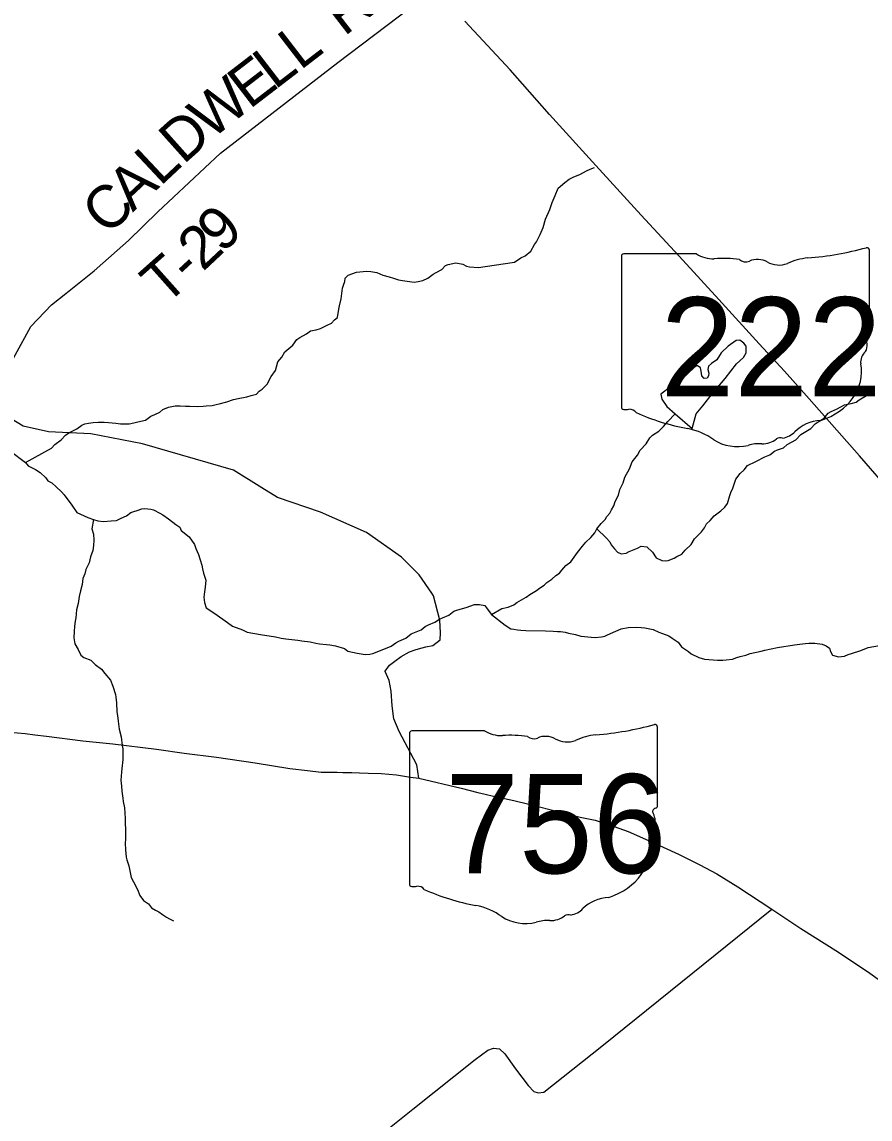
# Model space of a CAD drawing. Extents: x 1310247 to 1664935, y 235267 to 584339.
# Drawn here: x 1504602 to 1510554, y 311789 to 319493 of the extents above; entities that cross this region are included whole.
import ezdxf

# ---------------------------------------------------------------- set-up
doc = ezdxf.new("R2010")
doc.units = 0
for name, color, linetype in [('GM_X_County_Road', 7, 'Continuous'), ('GM_X_Minor_Lake', 7, 'Continuous'), ('GM_X_Minor_River', 7, 'Continuous'), ('GM_X_State_Location', 7, 'Continuous'), ('GM_X_State_Route', 7, 'Continuous'), ('GM_X_State_Shield', 7, 'Continuous'), ('GM_X_Township_Road', 7, 'Continuous'), ('GM_X_Township_Road_Text', 7, 'Continuous'), ('GM_X_Township_ROW', 7, 'Continuous')]:
    doc.layers.add(name, color=color, linetype=linetype)

msp = doc.modelspace()

# ---------------------------------------------------------------- linework, layer by layer
at = {"layer": 'GM_X_County_Road'}
msp.add_lwpolyline([(1507111.6, 311672.1), (1507345.2, 311858.2), (1507782.1, 312206.7), (1507870.6, 312274), (1507911.5, 312285.9), (1507952.4, 312283.3), (1507992, 312247.6), (1508064.6, 312142.1), (1508154.4, 312024.6), (1508195.3, 311982.3), (1508225.7, 311973.1), (1508264.4, 311977.8), (1508670.9, 312300.2), (1509864.5, 313263.2)], dxfattribs=at)
at = {"layer": 'GM_X_Minor_Lake'}
for points in [[(1509185.7, 316740.9), (1509305.7, 316639), (1509333.8, 316740.9), (1509381.1, 316798.2), (1509445, 316881.3), (1509537.5, 316988), (1509615.8, 317091), (1509664.9, 317136.2), (1509683.7, 317170), (1509684.5, 317216.2), (1509668.9, 317236.5), (1509641.2, 317259.1), (1509615, 317255.6), (1509558, 317216.5), (1509508.8, 317169.2), (1509477.7, 317119.6), (1509441.1, 317094.2), (1509420.6, 317076.5), (1509416.2, 317052.5), (1509421.7, 317026.3), (1509419.3, 317008.3), (1509410.9, 316990.4), (1509388.8, 316988.8), (1509373.1, 317007.1), (1509369.7, 317041.3), (1509364.1, 317063.5), (1509340.3, 317080), (1509320, 317066.3)], [(1509320, 317066.3), (1509234, 316983.6), (1509154.6, 316930.9), (1509085.3, 316878), (1509092.6, 316843.7), (1509127.8, 316792.9), (1509185.7, 316740.9)]]:
    msp.add_lwpolyline(points, dxfattribs=at)
at = {"layer": 'GM_X_Minor_River'}
for points in [[(1508239.4, 317999.1), (1508260.1, 318049), (1508276.8, 318107.1), (1508305.8, 318175), (1508322.4, 318225.1), (1508343.1, 318273), (1508365.8, 318325), (1508412.4, 318364.6), (1508442.8, 318388.3), (1508475.2, 318406), (1508517.5, 318421.6), (1508564, 318447.1), (1508590.3, 318458.8), (1508620.5, 318470.5)], [(1504625.9, 316400.3), (1504809.8, 316500.5), (1504832.2, 316526.3), (1504876.7, 316558), (1504907.3, 316591.7), (1504931.5, 316607.5), (1504986.1, 316635), (1505022.6, 316662.6), (1505042.7, 316670.4), (1505068.9, 316676.1), (1505101.1, 316679.7), (1505137.3, 316683.3), (1505179.4, 316682.8), (1505209.5, 316680.4), (1505261.7, 316675.8), (1505293.8, 316671.3), (1505354, 316670.6), (1505388.2, 316678.2), (1505414.4, 316683.9), (1505468.8, 316697.3), (1505507.3, 316725), (1505533.5, 316736.7), (1505569.9, 316752.3), (1505590.2, 316772.1), (1505630.5, 316787.7), (1505676.8, 316797.2), (1505713, 316796.7), (1505749.1, 316794.3), (1505777.2, 316793.9), (1505837.4, 316793.2), (1505873.6, 316794.8), (1505895.7, 316796.5), (1505937.9, 316800), (1505964.1, 316807.7), (1505986.3, 316811.5), (1506040.6, 316824.8), (1506087, 316842.3), (1506119.2, 316848), (1506179.6, 316859.3), (1506209.8, 316869), (1506248.1, 316878.5), (1506266.4, 316900.4), (1506286.7, 316914.2), (1506323.3, 316949.9), (1506350, 317003.8), (1506380.6, 317045.6), (1506389, 317071.7), (1506397.4, 317105.7), (1506425.9, 317139.5), (1506446.4, 317177.4), (1506503.2, 317222.9), (1506531.8, 317262.8), (1506552, 317276.6), (1506598.5, 317302.1), (1506626.9, 317323.9), (1506667.1, 317331.4), (1506697.4, 317341.1), (1506743.8, 317362.6), (1506774.1, 317378.3), (1506796.5, 317400.1), (1506816.8, 317418), (1506825.5, 317476.1), (1506829.8, 317498.2), (1506842.4, 317548.2), (1506851.3, 317622.5), (1506857.6, 317644.5), (1506868, 317670.5), (1506870.2, 317694.5), (1506890.6, 317714.4), (1506949, 317735.8), (1507019.4, 317742.9), (1507049.5, 317740.5), (1507091.6, 317734), (1507113.6, 317723.7), (1507135.6, 317715.4), (1507179.6, 317702.8), (1507209.6, 317694.4), (1507245.6, 317681.9), (1507273.7, 317677.5), (1507353.9, 317666.5), (1507382.1, 317670.1), (1507416.3, 317677.8), (1507450.6, 317693.4), (1507487.1, 317721.1), (1507509.3, 317732.9), (1507547.7, 317754.5), (1507574.2, 317782.3), (1507594.3, 317790.1), (1507646.7, 317801.5), (1507696.8, 317790.8), (1507722.7, 317778.4), (1507742.7, 317774.2), (1507804.9, 317769.4), (1507915.6, 317784.1), (1508058.4, 317806.4), (1508102.9, 317836), (1508133.2, 317849.7), (1508173.8, 317883.4), (1508198.4, 317929.3), (1508212.7, 317949.2), (1508239.4, 317999.1)], [(1508636.8, 315932.9), (1508702.3, 315869.8), (1508728.1, 315841.4), (1508737.9, 315821.2), (1508761.6, 315792.8), (1508781.4, 315770.4), (1508807.4, 315758), (1508841.6, 315761.6), (1508863.8, 315773.4), (1508922.3, 315796.8), (1508948.6, 315812.5), (1508986.7, 315808.1), (1509026.4, 315769.4), (1509052.1, 315730.9), (1509092, 315712.3), (1509116.1, 315708), (1509138.2, 315711.8), (1509178.6, 315727.3), (1509198.8, 315739.1), (1509233.1, 315756.8), (1509255.5, 315784.6), (1509298.2, 315824.3), (1509322.8, 315864.2), (1509371.5, 315911.8), (1509391.9, 315939.7), (1509406.3, 315969.6), (1509432.7, 315991.4), (1509459.2, 316025.2), (1509507.8, 316058.8), (1509534.2, 316086.6), (1509552.6, 316112.5), (1509569.3, 316166.5), (1509577.6, 316188.5), (1509592, 316218.5), (1509600.4, 316246.5), (1509610.9, 316282.5), (1509643.5, 316322.3), (1509669.9, 316348.1), (1509694.3, 316377.9), (1509752.9, 316407.3), (1509815.5, 316438.7), (1509849.8, 316454.3), (1509882.3, 316478), (1509904.5, 316487.8), (1509946.8, 316503.4), (1509973.2, 316525.1), (1510033.8, 316558.5), (1510068.4, 316596.3), (1510092.7, 316610.1), (1510139.2, 316637.6), (1510169.7, 316671.4), (1510190, 316685.2), (1510232.4, 316710.8), (1510260.9, 316744.6), (1510281.2, 316756.4), (1510319.5, 316774), (1510347.8, 316789.7), (1510374.1, 316803.5), (1510420.4, 316812.9), (1510456.7, 316822.5), (1510476.9, 316838.4), (1510529.5, 316869.9), (1510586.4, 316925.4)], [(1507896.7, 315331.3), (1507969.5, 315374.6), (1508013.8, 315384.1), (1508054.1, 315399.7), (1508074.4, 315415.5), (1508106.7, 315435.2), (1508141.1, 315454.9), (1508165.4, 315472.7), (1508213.9, 315500.2), (1508234.2, 315516), (1508266.6, 315537.7), (1508284.9, 315557.6), (1508321.3, 315581.2), (1508349.8, 315607), (1508374, 315622.8), (1508390.3, 315642.6), (1508418.9, 315676.5), (1508453.3, 315702.1), (1508500.3, 315767.9), (1508536.9, 315811.6), (1508559.3, 315839.5), (1508593.9, 315873.2), (1508622.4, 315905), (1508636.8, 315932.9), (1508667.3, 315970.7), (1508695.8, 315998.5), (1508706.1, 316020.5), (1508728.4, 316044.3), (1508738.7, 316066.3), (1508755.1, 316094.2), (1508765.6, 316126.2), (1508788.2, 316170.1), (1508798.7, 316210.2), (1508821.3, 316256.1), (1508833.8, 316296.1), (1508866.7, 316354), (1508885.3, 316404), (1508922, 316449.7), (1508940.5, 316485.7), (1508983.2, 316531.3), (1509007.8, 316573.2), (1509028.1, 316591.1), (1509070.6, 316618.7), (1509105.1, 316652.4), (1509135.7, 316688.2), (1509185.7, 316740.9)], [(1504522.4, 316480), (1504625.9, 316400.3), (1504645.7, 316376), (1504697.6, 316351.2), (1504729.4, 316328.7), (1504769.2, 316292.1), (1504783, 316269.8), (1504810.9, 316255.4), (1504842.7, 316228.9), (1504880.5, 316192.3), (1504898.3, 316172), (1504951.6, 316099), (1504987.2, 316048.3), (1505065.1, 316013.2), (1505103.1, 315998.7), (1505135.1, 315990.2), (1505175.2, 315985.7), (1505227.5, 315989.1), (1505265.7, 315992.6), (1505298, 316008.3), (1505336.3, 316023.9), (1505366.7, 316047.6), (1505386.9, 316055.4), (1505411.1, 316063.2), (1505443.4, 316074.8), (1505463.5, 316076.6), (1505505.6, 316072), (1505525.6, 316065.8), (1505569.5, 316043.1), (1505591.5, 316030.8), (1505631.3, 316004.2), (1505683, 315963.4), (1505708.9, 315945), (1505718.7, 315920.7), (1505776.4, 315877.8), (1505813.9, 315823.1), (1505821.6, 315794.9), (1505841.2, 315754.5), (1505864.4, 315677.9), (1505868.2, 315653.7), (1505875.8, 315621.5), (1505891.3, 315573.1), (1505888.7, 315522.9), (1505882.3, 315490.8), (1505877.9, 315454.7), (1505883.4, 315416.5), (1505895, 315378.1), (1505954.8, 315339.2), (1506044.4, 315275.8), (1506080.3, 315249.3), (1506150.3, 315224.3), (1506182.2, 315207.8), (1506276.4, 315190.6), (1506380.6, 315175.3), (1506420.7, 315164.7), (1506454.8, 315160.3), (1506539, 315151.2), (1506567.1, 315146.8), (1506625.2, 315140.1), (1506665.3, 315131.6), (1506691.3, 315127.2), (1506739.5, 315120.6), (1506763.5, 315118.3), (1506803.6, 315111.8), (1506865.7, 315092.9), (1506889.5, 315074.5), (1506953.6, 315059.7), (1507011.8, 315050.9), (1507043.9, 315054.6), (1507064.1, 315058.3), (1507140.7, 315087.5), (1507193.2, 315109), (1507225.6, 315132.7), (1507247.8, 315144.5)], [(1505103.1, 315998.7), (1505092.3, 315932.5), (1505103.9, 315896.2), (1505105.4, 315854), (1505102.9, 315815.8), (1505098.5, 315781.7), (1505083.9, 315737.7), (1505073.4, 315693.7), (1505050.7, 315647.7), (1505042.4, 315617.7), (1505029.9, 315583.7), (1505023.4, 315541.6), (1505012.8, 315497.5), (1505004.4, 315459.5), (1504995.7, 315409.3), (1504985.2, 315365.3), (1504980.5, 315309.1), (1504976.2, 315285), (1504969.8, 315250.9), (1504969.3, 315212.8), (1504966.8, 315168.6), (1504972.3, 315126.3), (1504995.9, 315085.9), (1505015.5, 315045.5), (1505035.4, 315031.1), (1505085.4, 315010.4), (1505115.2, 314979.9), (1505161, 314949.2), (1505182.7, 314916.8), (1505222.3, 314872.1), (1505239.9, 314827.7), (1505257.3, 314771.2), (1505261.1, 314751.1), (1505264.6, 314712.9), (1505267.9, 314648.6), (1505271.6, 314622.4), (1505277.2, 314582.2), (1505284.5, 314525.8), (1505298, 314473.4), (1505305.3, 314413), (1505309, 314388.9), (1505310.1, 314310.5), (1505303.4, 314250.3), (1505301, 314224.3), (1505296.4, 314168.1), (1505299.9, 314125.8), (1505303.5, 314091.6), (1505309, 314043.3), (1505312.7, 314019.2), (1505322.2, 313974.9), (1505325.3, 313898.5), (1505327, 313870.3), (1505328.4, 313820.1), (1505327.6, 313753.8), (1505325.3, 313725.7), (1505328.8, 313679.5), (1505334.2, 313629.2), (1505338, 313609), (1505351.5, 313566.7), (1505368.6, 313486.1), (1505384.3, 313453.8), (1505413.8, 313401.2), (1505429.4, 313358.8), (1505455.1, 313324.3), (1505491, 313299.8), (1505510.7, 313273.4), (1505538.6, 313257), (1505562.6, 313244.6), (1505588.5, 313226.2), (1505616.4, 313205.8), (1505638.3, 313195.5), (1505666.3, 313181.1)], [(1507247.8, 315144.5), (1507296.3, 315166), (1507332.8, 315195.6), (1507357, 315205.4), (1507403.4, 315224.9), (1507431.8, 315248.7), (1507454, 315258.4), (1507500.4, 315278), (1507532.8, 315299.7), (1507553, 315309.5), (1507597.4, 315327), (1507633.9, 315354.7), (1507660.1, 315364.4), (1507718.5, 315381.7), (1507779, 315401.1), (1507813.2, 315402.7), (1507851.2, 315394.2), (1507867, 315371.9), (1507896.7, 315331.3), (1507994.2, 315257.8), (1508032, 315231.2), (1508054.1, 315228.9), (1508080.2, 315224.6), (1508102.2, 315222.3), (1508138.3, 315219.9), (1508276.9, 315218.1), (1508329.1, 315215.5), (1508361.2, 315213.1), (1508381.3, 315212.8), (1508415.3, 315208.4), (1508437.4, 315202.1), (1508487.4, 315191.4), (1508523.5, 315181), (1508549.5, 315176.6), (1508597.7, 315172), (1508623.8, 315171.7), (1508670, 315175.1), (1508692.1, 315180.9), (1508712.3, 315188.7), (1508768.8, 315214.1), (1508807.2, 315231.7), (1508857.5, 315241.1), (1508915.8, 315242.4), (1508947.9, 315240), (1508974, 315237.7), (1509032.1, 315226.9), (1509072, 315208.3), (1509098, 315198), (1509142, 315183.3), (1509165.9, 315165), (1509207.8, 315138.3), (1509231.4, 315103.9), (1509279.3, 315073.2), (1509299.1, 315054.8), (1509353.1, 315030.1), (1509393.1, 315017.5), (1509483.4, 315010.4), (1509521.6, 315011.9), (1509543.7, 315013.7), (1509587.9, 315019.1), (1509620.2, 315030.8), (1509642.3, 315036.5), (1509682.6, 315046.1), (1509712.9, 315057.8), (1509789.4, 315074.9), (1509815.6, 315082.6), (1509904.1, 315099.6), (1510022.9, 315118.2), (1510099.3, 315129.3), (1510123.4, 315131), (1510167.6, 315130.5), (1510217.7, 315123.9), (1510245.7, 315111.5), (1510269.6, 315095.1), (1510277.4, 315072.9), (1510291.1, 315046.6), (1510333.1, 315034), (1510375.4, 315039.5), (1510401.6, 315051.3), (1510423.8, 315059), (1510488.3, 315078.3), (1510540.8, 315099.8), (1510621.3, 315114.9)]]:
    msp.add_lwpolyline(points, dxfattribs=at)
at = {"layer": 'GM_X_State_Route'}
for points in [[(1510758.6, 316126), (1510481, 316446.8), (1510127.5, 316845.8), (1509953.1, 317041.5), (1509775.6, 317233.4), (1509493.4, 317543.7), (1509240.8, 317820.5), (1508948, 318136), (1508630.2, 318484.2), (1508304.1, 318842.2), (1508028, 319156.3), (1507710.9, 319497.6)], [(1504515.7, 314506.8), (1504624.1, 314497), (1504693.4, 314488), (1504774.7, 314477.5), (1505029.9, 314445.8), (1505240.8, 314424.8), (1505545.7, 314385.6), (1505741.4, 314359.2), (1505967.3, 314329.9), (1506238.4, 314290.7), (1506482.4, 314250.1), (1506606.6, 314235.8), (1506702.2, 314226), (1506814.4, 314224.5), (1506854.7, 314223.6)], [(1506854.7, 314223.6), (1506917.5, 314222.2), (1506971, 314219.2), (1507032, 314216.9), (1507123.9, 314216.2), (1507230.7, 314205.6), (1507327.9, 314189.8), (1507388.1, 314183.1), (1507684.6, 314112.3), (1507802.5, 314082.5)], [(1507802.5, 314082.5), (1507851.7, 314070), (1507911.6, 314055.3), (1508054.2, 314025.8), (1508159.3, 313999.2), (1508381.4, 313943.2), (1508520, 313909.8), (1508624.2, 313887.2), (1508724.4, 313854.8), (1508857.1, 313807.6), (1509019.3, 313734.9), (1509209, 313649.4), (1509358.3, 313573.7), (1509479.2, 313510.8), (1509626.6, 313420.4), (1509864.5, 313263.2), (1510068.9, 313127.5), (1510332.3, 312960.4), (1510553.4, 312814), (1510719.5, 312695.1)]]:
    msp.add_lwpolyline(points, dxfattribs=at)
at = {"layer": 'GM_X_State_Shield'}
for p, q in [((1508809, 317845.6), (1508809, 316789)), ((1509335.8, 317863.8), (1508826.2, 317863.8)), ((1510549.2, 317337.2), (1510549.2, 317890)), ((1510549.1, 317337.4), (1510549.2, 317337.2)), ((1509062, 313988.8), (1509062, 314541.6)), ((1507321.8, 314497.2), (1507321.8, 313440.6)), ((1507848.6, 314515.4), (1507339, 314515.4)), ((1509061.9, 313989), (1509062, 313988.8))]:
    msp.add_line(p, q, dxfattribs=at)
for centre, major_axis, start_param, end_param in [((1508829, 317847.9), (20.2, 0), 1.712693, 3.28349), ((1509457.2, 317986.4), (195.5, 0), 4.042523, 4.731795), ((1509929.3, 319304.3), (1845.5, 0), 4.814394, 5.042369), ((1510529.9, 317892.3), (19.4, 0), 6.141152, 7.989035), ((1509522, 317270.6), (702, 0), 1.404758, 1.657858), ((1509681.4, 317853.3), (56.4, 0), 3.836095, 5.185415), ((1509764.2, 317731.2), (117.3, 0), 0.950623, 2.079405), ((1509915.6, 317898.7), (141.1, 0), 4.081561, 5.145723), ((1510164.7, 317541.1), (371.3, 0), 1.699011, 2.107814), ((1510544.8, 317296.7), (30, 0), 1.883978, 3.671073), ((1510528.6, 317335.1), (20.7, 0), 5.05454, 6.418171), ((1510354, 317226.8), (180, 0), 5.934695, 6.695948), ((1510618.6, 317105.9), (130.9, 0), 2.387724, 3.262537), ((1510032.7, 317035.6), (461.6, 0), 5.101752, 6.440018), ((1508829.1, 316786.7), (20.3, 0), 3.00124, 4.508301), ((1508832.2, 316894.8), (155.2, 0), 4.665946, 4.897461), ((1508864, 316728), (56, 0), 0.519207, 1.627899), ((1509570.6, 317677.3), (1332.7, 0), 4.195997, 4.488961), ((1510227.4, 316492.3), (252.8, 0), 1.647645, 2.488434), ((1509173.3, 316314.3), (417, 0), 0.823519, 1.323587), ((1509907.1, 316686.6), (149.1, 0), 4.937069, 5.64225), ((1509624.2, 316722.8), (264.6, 0), 4.026481, 4.996735), ((1509796.5, 316643.6), (141, 0), 4.691044, 5.507374), ((1509924, 316541.3), (39.7, 0), 1.147584, 2.315152), ((1509777.1, 316357.4), (217.4, 0), 1.495662, 1.94098), ((1508442.1, 315955.9), (1845.5, 0), 4.814394, 5.042369), ((1509042.7, 314543.9), (19.4, 0), 6.141152, 7.989035), ((1507341.8, 314499.5), (20.2, 0), 1.712693, 3.28349), ((1507970, 314638.1), (195.5, 0), 4.042523, 4.731795), ((1508034.8, 313922.2), (702, 0), 1.404758, 1.657858), ((1508194.2, 314504.9), (56.4, 0), 3.836095, 5.185415), ((1508277, 314382.8), (117.3, 0), 0.950623, 2.079405), ((1508428.4, 314550.3), (141.1, 0), 4.081561, 5.145723), ((1508677.5, 314192.7), (371.3, 0), 1.699011, 2.107814), ((1509057.6, 313948.3), (30, 0), 1.883978, 3.671073), ((1508866.8, 313878.4), (180, 0), 5.934695, 6.695948), ((1509041.4, 313986.7), (20.7, 0), 5.05454, 6.418171), ((1509131.4, 313757.5), (130.9, 0), 2.387724, 3.262537), ((1508545.5, 313687.2), (461.6, 0), 5.101752, 6.440018), ((1507341.9, 313438.3), (20.3, 0), 3.00124, 4.508301), ((1507345, 313546.4), (155.2, 0), 4.665946, 4.897461), ((1507376.8, 313379.6), (56, 0), 0.519207, 1.627899), ((1508083.4, 314329), (1332.7, 0), 4.195997, 4.488961), ((1508740.2, 313143.9), (252.8, 0), 1.647645, 2.488434), ((1507686.1, 312965.9), (417, 0), 0.823519, 1.323587), ((1508436.8, 313192.9), (39.7, 0), 1.147584, 2.315152), ((1508419.9, 313338.2), (149.1, 0), 4.937069, 5.64225), ((1508137, 313374.4), (264.6, 0), 4.026481, 4.996735), ((1508289.9, 313009.1), (217.4, 0), 1.495662, 1.94098), ((1508309.3, 313295.2), (141, 0), 4.691044, 5.507374)]:
    msp.add_ellipse(centre, major_axis=major_axis, ratio=0.8, start_param=start_param, end_param=end_param, dxfattribs=at)
at = {"layer": 'GM_X_Township_Road'}
for points in [[(1505269, 317888), (1505349, 317958.9), (1505556.3, 318158.5), (1505996.2, 318571.3), (1506819.8, 319207.4), (1507502.2, 319728.6)], [(1507360.9, 315082.8), (1507383.8, 315090.2), (1507436.1, 315104.4), (1507484.9, 315114.1), (1507537.2, 315153.1), (1507539.9, 315203.7), (1507533.7, 315291.5), (1507489.7, 315462.9), (1507477.6, 315480.9)], [(1507151.8, 314931.3), (1507150.7, 314933.9), (1507182.4, 314976.1), (1507218, 315005.1), (1507262.4, 315036.1), (1507320.9, 315069.8), (1507360.9, 315082.8)], [(1507388.1, 314183.1), (1507373.1, 314276.4), (1507249.2, 314510.3), (1507210.9, 314599), (1507200.1, 314691.1), (1507192.3, 314793.4), (1507178.5, 314868), (1507151.8, 314931.3)]]:
    msp.add_lwpolyline(points, dxfattribs=at)
at = {"layer": 'GM_X_Township_ROW'}
for points in [[(1503932.4, 315516.9), (1504103, 315858.3), (1504398.1, 316442.1), (1504420.7, 316590.8), (1504428.5, 316765.2), (1504444, 316879.6), (1504473.1, 316992), (1504554.5, 317152.8), (1504664.9, 317354.3), (1504810.2, 317505.5), (1504909.1, 317584.9), (1505108.7, 317745.8), (1505269, 317888)], [(1507477.6, 315480.9), (1507390.2, 315611.4), (1507266.6, 315735), (1507019.6, 315906.7), (1506697, 316050.8), (1506395.1, 316153.8), (1506285.2, 316222.5), (1506086.2, 316346.1), (1505448, 316531.5), (1505084.3, 316600.1), (1504789.2, 316613.8), (1504610.8, 316655), (1504428.5, 316765.2), (1504368.4, 316815.6), (1504259.9, 316895.1), (1504099.1, 316976.5), (1503814.7, 317046.3), (1503313.8, 317163), (1503154.9, 317191.6)]]:
    msp.add_lwpolyline(points, dxfattribs=at)

# ---------------------------------------------------------------- texts
at = {"layer": 'GM_X_State_Location'}
for s, p in [('s', (1509659.6, 317247)), ('r', (1509659.6, 317247)), ('s', (1508172.4, 313898.6)), ('r', (1508172.4, 313898.6))]:
    msp.add_text(s, height=1, dxfattribs=at).set_placement(p)
for s, p in [('222', (1509306.6, 317174.3)), ('756', (1507819.4, 313825.9))]:
    msp.add_text(s, height=1, rotation=0.00001, dxfattribs=at).set_placement(p)
at = {"layer": 'GM_X_State_Shield'}
for s, p in [('222', (1509083.2, 316863.5)), ('756', (1507572.8, 313515.1))]:
    msp.add_text(s, height=696.1, dxfattribs=at).set_placement(p)
at = {"layer": 'GM_X_Township_Road_Text'}
for s, rotation, p in [('RD', 37.65872, (1506862.9, 319387)), ('L', 37.55304, (1506554.4, 319148.8)), ('E', 37.55304, (1506198.6, 318875.3)), ('L', 37.55557, (1506376.5, 319012)), ('W', 38.57166, (1505927.9, 318659.4)), ('D', 41.74244, (1505734.3, 318486.5)), ('L', 43.1602, (1505572, 318334.3)), ('A', 43.18888, (1505379.6, 318153.6)), ('C', 43.18922, (1505200, 317985)), ('9', 43.26845, (1506006.1, 317861.9)), ('2', 43.20501, (1505871.2, 317735.2)), ('T', 41.69955, (1505607.1, 317496.1)), ('-', 42.98034, (1505780.1, 317650.3))]:
    msp.add_text(s, height=300, rotation=rotation, dxfattribs=at).set_placement(p)

doc.saveas('drawing.dxf')
